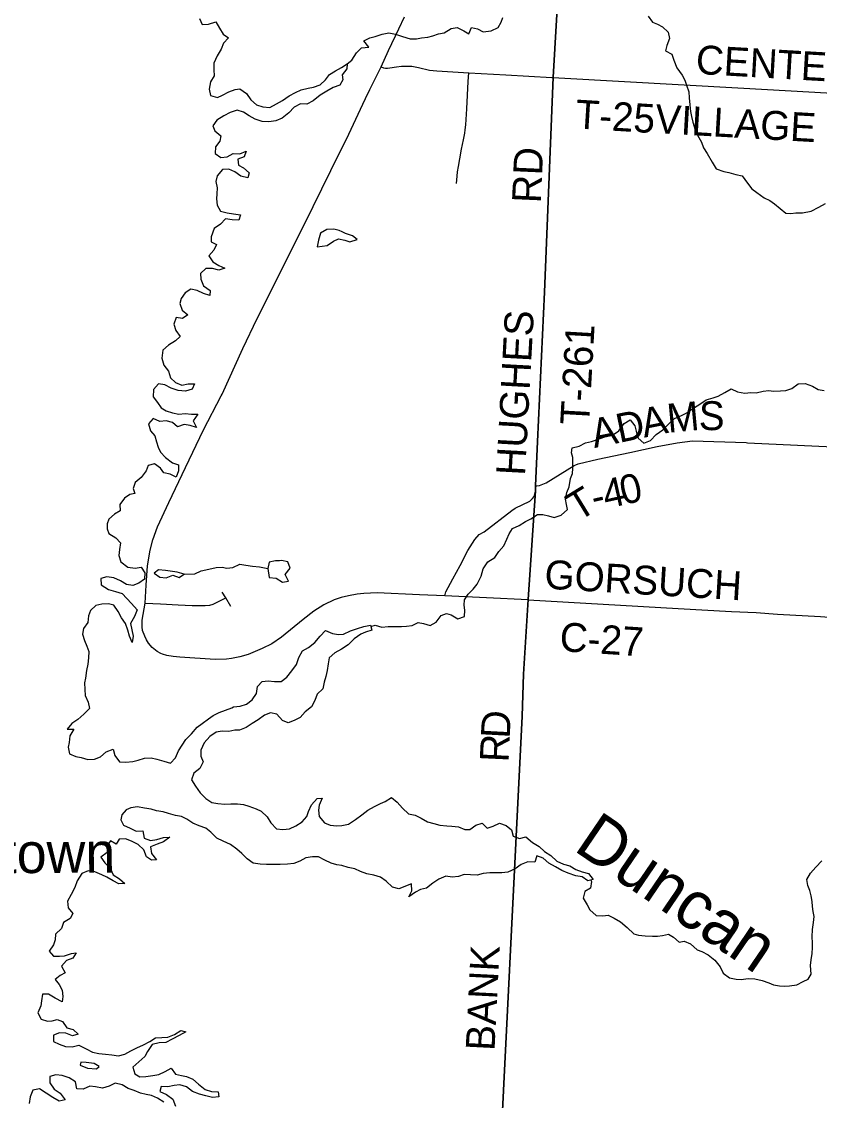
# Model space of a CAD drawing. Extents: x 114843 to 284848, y 317643 to 566895.
# Drawn here: x 240791 to 249076, y 451370 to 462573 of the extents above; entities that cross this region are included whole.
import ezdxf

# ---------------------------------------------------------------- set-up
doc = ezdxf.new("R2010")
doc.units = 0
for name, color, linetype in [('GM_X_County_Road', 7, 'Continuous'), ('GM_X_County_Road_Text', 7, 'Continuous'), ('GM_X_Major_Lake', 7, 'Continuous'), ('GM_X_Minor_Lake', 7, 'Continuous'), ('GM_X_Minor_River', 7, 'Continuous'), ('GM_X_Minor_River_Text', 7, 'Continuous'), ('GM_X_Township', 7, 'Continuous'), ('GM_X_Township_Road', 7, 'Continuous'), ('GM_X_Township_Road_Text', 7, 'Continuous'), ('GM_X_Unincorporated_Text', 7, 'Continuous')]:
    doc.layers.add(name, color=color, linetype=linetype)

msp = doc.modelspace()

# ---------------------------------------------------------------- linework, layer by layer
at = {"layer": 'GM_X_County_Road'}
for points in [[(244362, 461774), (244408, 461868), (244525, 462104), (244601, 462272), (244707, 462498), (244767, 462621)], [(242863, 458687), (242873, 458705), (243088, 459179), (243237, 459491), (243726, 460462), (244003, 461027), (244188, 461404), (244334, 461717), (244362, 461774)], [(242075, 456535), (242086, 456720), (242099, 456921), (242127, 457085), (242155, 457190), (242202, 457328), (242319, 457579), (242494, 457942), (242680, 458335), (242863, 458687)], [(246052, 456570), (245188, 456610), (244922, 456622), (244482, 456641), (244346, 456634), (244276, 456626), (244187, 456611), (244110, 456592), (244036, 456567), (243928, 456517), (243827, 456451), (243716, 456363), (243491, 456182), (243388, 456112), (243291, 456062), (243143, 456001), (243058, 455978), (242970, 455961), (242918, 455954), (242801, 455949), (242436, 455972), (242364, 455980), (242299, 455989), (242256, 456003), (242236, 456012), (242198, 456032), (242146, 456073), (242109, 456117), (242087, 456153), (242070, 456191), (242047, 456251), (242043, 456288), (242044, 456357), (242075, 456535)], [(245661, 448706), (245732, 450153), (245989, 455358), (246003, 455793), (246052, 456570)], [(246052, 456570), (247610, 456477), (248164, 456449), (248419, 456437), (248640, 456420), (249088, 456395), (249179, 456388), (249391, 456372), (249579, 456361), (249772, 456352), (249869, 456345), (250600, 456306)]]:
    msp.add_lwpolyline(points, dxfattribs=at)
at = {"layer": 'GM_X_Major_Lake'}
for points in [[(242639, 462606), (242665, 462544), (242733, 462546), (242809, 462570), (242845, 462506), (242885, 462444), (242941, 462406), (242889, 462350), (242865, 462286), (242823, 462219), (242789, 462143), (242789, 462073), (242791, 462011), (242754, 461947), (242738, 461872), (242754, 461804), (242824, 461786), (242876, 461809), (242942, 461843), (243008, 461869), (243058, 461875), (243126, 461827), (243170, 461761), (243232, 461709), (243296, 461687), (243370, 461681), (243438, 461719), (243502, 461755), (243568, 461801), (243634, 461838), (243696, 461864), (243766, 461882), (243822, 461892), (243890, 461918), (243948, 461968), (243988, 462023), (244052, 462061), (244114, 462095), (244173, 462133), (244170, 462083), (244120, 462019), (244128, 461967), (244096, 461914), (244028, 461890), (243960, 461852), (243890, 461810), (243820, 461750), (243754, 461716), (243686, 461719)], [(243686, 461719), (243622, 461683), (243566, 461625), (243498, 461569), (243430, 461543), (243358, 461533), (243290, 461536), (243216, 461560), (243154, 461596), (243094, 461632), (243028, 461652), (242958, 461630), (242890, 461594), (242820, 461548), (242778, 461490), (242798, 461440), (242860, 461388), (242848, 461333), (242803, 461273), (242801, 461205), (242859, 461163), (242925, 461169), (242989, 461205), (243057, 461199), (243123, 461226), (243101, 461169), (243035, 461143), (243043, 461081), (243095, 461055), (243155, 461001), (243141, 460951), (243069, 460969), (243007, 461013), (242943, 461039), (242877, 461037), (242823, 460971), (242809, 460914), (242821, 460846), (242819, 460786), (242815, 460732), (242823, 460668), (242857, 460606), (242925, 460586), (242992, 460576), (243064, 460566), (243046, 460512), (242978, 460516), (242910, 460524), (242856, 460469), (242792, 460423), (242758, 460337), (242758, 460285), (242816, 460259), (242786, 460201), (242734, 460141), (242776, 460080), (242838, 460042), (242900, 460014), (242840, 459992), (242772, 460010), (242704, 460010), (242650, 459958), (242652, 459900), (242681, 459828), (242749, 459780), (242747, 459730), (242679, 459750), (242615, 459782), (242547, 459795), (242491, 459757), (242449, 459697), (242435, 459645), (242459, 459577), (242517, 459527), (242463, 459489), (242395, 459499), (242373, 459430), (242393, 459364), (242439, 459302), (242389, 459258), (242317, 459214), (242259, 459160), (242246, 459077), (242268, 459007), (242318, 458943), (242336, 458875), (242390, 458827), (242456, 458799), (242522, 458813), (242586, 458813), (242564, 458757), (242492, 458737), (242416, 458741), (242346, 458765), (242278, 458801), (242212, 458811), (242162, 458752), (242158, 458676), (242202, 458618), (242242, 458562), (242294, 458532)], [(242294, 458532), (242358, 458512), (242424, 458496), (242488, 458502), (242554, 458498), (242622, 458497), (242572, 458426), (242607, 458358), (242541, 458380), (242479, 458388), (242411, 458364), (242357, 458410), (242292, 458426), (242226, 458422), (242158, 458452), (242108, 458396), (242129, 458325), (242173, 458271), (242191, 458209), (242209, 458153), (242235, 458101), (242287, 458045), (242357, 457991), (242421, 457969), (242419, 457909), (242397, 457843), (242335, 457875), (242267, 457887), (242233, 457937), (242171, 457981), (242105, 457965), (242085, 457908), (242033, 457838), (241969, 457788), (241951, 457724), (241966, 457672), (241916, 457664), (241858, 457623), (241812, 457559), (241814, 457493), (241756, 457457), (241698, 457407), (241678, 457357), (241678, 457306), (241698, 457256), (241768, 457214), (241818, 457162), (241808, 457090), (241802, 457030), (241822, 456964), (241895, 456906), (241969, 456898), (242033, 456906), (242071, 456850), (242067, 456784), (242009, 456742), (241945, 456719), (241881, 456727), (241817, 456765), (241749, 456797), (241675, 456807), (241613, 456789), (241619, 456725), (241693, 456675), (241765, 456655), (241835, 456635), (241883, 456583), (241933, 456529), (241991, 456465), (241965, 456397), (241923, 456324), (241948, 456192), (241938, 456126), (241910, 456192), (241896, 456254), (241869, 456324), (241827, 456380), (241795, 456449), (241749, 456513), (241693, 456527), (241625, 456525), (241563, 456508), (241507, 456456), (241487, 456404), (241479, 456332), (241433, 456272), (241422, 456211), (241446, 456145), (241468, 456089), (241488, 456031), (241486, 455967), (241478, 455899), (241464, 455835), (241456, 455756), (241444, 455706), (241448, 455638), (241450, 455576), (241481, 455506), (241497, 455440), (241439, 455380), (241375, 455327)], [(242975, 455446), (242993, 455456), (243061, 455466), (243125, 455486), (243187, 455530), (243231, 455597), (243240, 455667), (243288, 455721), (243350, 455729), (243418, 455719), (243486, 455719), (243546, 455765), (243596, 455830), (243646, 455898), (243670, 455970), (243708, 456038), (243772, 456072), (243836, 456127), (243892, 456191), (243948, 456249), (244018, 456219), (244082, 456209), (244134, 456213), (244208, 456246), (244278, 456270), (244346, 456292), (244414, 456304), (244428, 456252), (244364, 456232), (244314, 456212), (244246, 456165), (244182, 456101), (244112, 456055), (244044, 456017), (243986, 455967), (243974, 455904), (243966, 455836), (243950, 455772), (243932, 455712), (243921, 455644), (243859, 455589), (243835, 455523), (243801, 455459), (243737, 455407), (243683, 455345), (243621, 455317), (243561, 455290), (243499, 455316), (243443, 455380), (243375, 455396), (243313, 455372), (243249, 455322), (243187, 455284), (243123, 455242), (243055, 455215), (243005, 455215), (242943, 455201), (242875, 455205), (242811, 455193), (242745, 455151), (242687, 455085), (242653, 455006), (242653, 454944), (242678, 454886), (242642, 454816), (242580, 454770), (242556, 454700), (242598, 454633), (242644, 454563), (242706, 454505), (242766, 454465), (242830, 454453), (242900, 454447), (242964, 454450), (243034, 454450), (243096, 454442), (243150, 454426), (243226, 454398), (243280, 454374), (243340, 454314), (243379, 454252), (243439, 454192), (243505, 454182), (243573, 454192), (243639, 454222), (243703, 454264), (243754, 454320), (243770, 454372), (243802, 454441), (243860, 454505), (243912, 454509), (243880, 454437), (243874, 454385), (243880, 454319), (243935, 454254), (243997, 454228), (244065, 454223), (244115, 454225), (244185, 454239), (244259, 454287), (244325, 454337)], [(241375, 455327), (241313, 455285), (241265, 455225), (241335, 455227), (241291, 455155), (241285, 455087), (241275, 455037), (241287, 454968), (241353, 454940), (241409, 454930), (241479, 454909), (241549, 454915), (241611, 454937), (241671, 454991), (241743, 455017), (241759, 454951), (241807, 454885), (241875, 454883), (241945, 454889), (242001, 454903), (242069, 454925), (242137, 454929), (242197, 454914), (242267, 454892), (242338, 454874), (242389, 454928), (242421, 455000), (242459, 455058), (242495, 455118), (242555, 455177), (242615, 455245), (242665, 455283), (242731, 455333), (242781, 455367), (242843, 455398), (242907, 455422), (242975, 455446)], [(244325, 454337), (244388, 454383), (244456, 454424), (244518, 454454), (244568, 454474), (244634, 454516), (244692, 454466), (244748, 454404), (244809, 454346), (244879, 454332), (244939, 454300), (245005, 454264), (245071, 454246), (245135, 454228), (245207, 454220), (245259, 454218), (245327, 454212), (245393, 454184), (245445, 454184), (245507, 454229), (245573, 454249), (245625, 454197), (245689, 454219), (245753, 454251), (245823, 454225), (245879, 454181), (245895, 454115), (245961, 454091), (246027, 454107), (246095, 454049), (246167, 454007), (246223, 453955), (246287, 453913), (246349, 453855), (246417, 453823), (246483, 453805), (246548, 453767), (246614, 453745), (246678, 453725), (246728, 453665), (246672, 453651), (246612, 453691), (246546, 453703), (246468, 453729), (246402, 453757), (246335, 453797), (246267, 453835), (246209, 453887), (246141, 453911), (246121, 453843), (246047, 453848), (245979, 453820), (245917, 453774), (245842, 453740), (245778, 453732), (245718, 453734), (245653, 453734), (245584, 453726), (245522, 453711), (245452, 453713), (245388, 453717), (245328, 453697), (245264, 453687), (245196, 453699), (245124, 453667), (245060, 453627), (244996, 453574), (244932, 453562), (244880, 453534), (244814, 453486), (244844, 453548), (244840, 453620), (244708, 453568), (244644, 453584), (244578, 453648), (244517, 453688), (244449, 453708), (244375, 453724), (244309, 453746), (244251, 453774), (244181, 453788), (244117, 453810), (244065, 453816), (244005, 453834), (243941, 453866), (243875, 453898), (243811, 453901), (243743, 453891), (243679, 453853), (243617, 453829), (243553, 453823), (243477, 453819), (243405, 453821), (243333, 453819), (243267, 453822), (243197, 453834), (243135, 453878), (243079, 453936), (243027, 453981), (242959, 454029), (242883, 454063)], [(242883, 454063), (242817, 454092), (242757, 454157), (242705, 454197), (242636, 454221), (242568, 454248), (242506, 454291), (242452, 454318), (242388, 454330), (242316, 454350), (242260, 454368), (242192, 454378), (242138, 454394), (242066, 454404), (241994, 454418), (241926, 454410), (241876, 454388), (241832, 454336), (241822, 454284), (241850, 454227), (241918, 454199), (241980, 454167), (242051, 454168), (242063, 454095), (242131, 454069), (242195, 454080), (242265, 454100), (242329, 454104), (242265, 454054), (242199, 454031), (242131, 454005), (242141, 453935), (242191, 453869), (242139, 453865), (242087, 453901), (242061, 453971), (242001, 454027), (241933, 454061), (241869, 454085), (241805, 454083), (241773, 454031), (241713, 454067), (241677, 454013), (241679, 453945), (241613, 453896), (241655, 453836), (241715, 453774), (241741, 453714), (241809, 453670), (241863, 453622), (241801, 453618), (241741, 453652), (241677, 453690), (241625, 453712), (241553, 453744), (241483, 453756), (241417, 453728), (241367, 453651), (241343, 453581), (241307, 453509), (241267, 453441), (241274, 453369), (241322, 453311), (241294, 453258), (241226, 453218), (241206, 453154), (241144, 453098), (241140, 453038), (241122, 452987), (241076, 452919), (241122, 452867), (241186, 452867), (241236, 452873), (241308, 452896), (241358, 452904), (241324, 452849), (241258, 452823), (241204, 452765), (241245, 452695), (241193, 452667), (241139, 452625), (241181, 452573), (241211, 452514), (241221, 452448), (241211, 452394), (241139, 452432), (241071, 452472), (241007, 452472), (240999, 452404), (240991, 452352), (240961, 452280), (240995, 452215), (241059, 452192), (241109, 452196), (241161, 452212), (241215, 452190), (241261, 452124), (241327, 452108), (241379, 452058), (241321, 452040), (241251, 452070)], [(241251, 452070), (241185, 452073), (241123, 452047), (241122, 451981), (241182, 451953), (241248, 451929), (241316, 451925), (241386, 451945), (241460, 451905), (241526, 451871), (241594, 451857), (241662, 451850), (241728, 451842), (241798, 451834), (241862, 451850), (241926, 451884), (241988, 451916), (242058, 451948), (242122, 451981), (242182, 452021), (242246, 452023), (242308, 452027), (242378, 452055), (242443, 452097), (242496, 452081), (242426, 452043), (242356, 452007), (242288, 451971), (242220, 451967), (242146, 451950), (242100, 451878), (242070, 451826), (242010, 451772), (241946, 451716), (241966, 451646), (242018, 451616), (242082, 451618), (242154, 451628), (242216, 451638), (242282, 451672), (242346, 451706), (242388, 451642), (242452, 451630), (242504, 451620), (242568, 451590), (242628, 451538), (242698, 451482), (242762, 451462), (242832, 451458), (242839, 451408), (242775, 451402), (242706, 451418), (242638, 451436), (242566, 451462), (242504, 451512), (242436, 451532), (242374, 451524), (242308, 451510), (242240, 451514), (242228, 451463), (242296, 451433), (242361, 451383), (242389, 451311)], [(241598, 451723), (241546, 451755), (241460, 451765), (241406, 451767), (241400, 451735)], [(241400, 451735), (241476, 451705), (241570, 451699), (241598, 451723)], [(242269, 451353), (242202, 451395), (242140, 451421), (242086, 451433), (242026, 451445), (241960, 451473), (241898, 451495), (241834, 451533), (241764, 451549), (241700, 451519), (241632, 451497), (241560, 451511), (241498, 451519), (241430, 451486), (241366, 451490), (241350, 451562), (241286, 451606), (241214, 451630), (241148, 451636), (241084, 451620), (241086, 451552), (241128, 451486), (241190, 451446), (241242, 451376), (241180, 451364), (241114, 451402), (241046, 451444), (240976, 451490), (240908, 451478), (240880, 451409), (240868, 451339)]]:
    msp.add_lwpolyline(points, dxfattribs=at)
at = {"layer": 'GM_X_Minor_Lake'}
for points in [[(244120, 460390), (244090, 460405), (244032, 460416), (243960, 460413), (243894, 460376), (243875, 460302), (243860, 460234)], [(243860, 460234), (243964, 460249), (244031, 460294), (244083, 460318), (244149, 460305), (244199, 460285), (244277, 460310), (244227, 460350), (244156, 460373), (244120, 460390)], [(243470, 456975), (243427, 456975), (243362, 456958), (243348, 456894), (243363, 456802)], [(243363, 456802), (243434, 456795), (243500, 456751), (243564, 456762), (243527, 456832), (243580, 456896), (243556, 456962), (243489, 456976), (243470, 456975)], [(242440, 456810), (242479, 456836), (242407, 456857), (242335, 456866), (242285, 456872), (242213, 456879), (242169, 456845)], [(242169, 456845), (242227, 456803), (242292, 456798), (242361, 456825), (242427, 456801), (242440, 456810)]]:
    msp.add_lwpolyline(points, dxfattribs=at)
at = {"layer": 'GM_X_Minor_River'}
for points in [[(244173, 462133), (244222, 462174), (244269, 462247), (244322, 462300), (244396, 462308), (244344, 462372), (244407, 462403), (244463, 462417), (244537, 462442), (244605, 462457), (244675, 462442), (244745, 462417), (244825, 462393), (244891, 462394), (244943, 462405), (245009, 462412), (245063, 462424), (245121, 462447), (245181, 462458), (245252, 462500), (245314, 462511), (245384, 462476), (245435, 462446), (245462, 462511), (245524, 462497), (245586, 462466), (245668, 462477), (245740, 462512), (245771, 462566), (245789, 462617)], [(247297, 462630), (247343, 462566), (247395, 462545), (247448, 462517), (247506, 462462), (247521, 462396), (247492, 462325), (247479, 462271), (247545, 462234), (247564, 462174), (247595, 462094), (247650, 462016), (247680, 461964), (247697, 461912), (247720, 461843), (247724, 461780), (247731, 461708), (247738, 461638), (247748, 461586), (247763, 461530), (247784, 461458), (247809, 461393), (247851, 461321), (247874, 461261), (247909, 461203), (247964, 461114), (248005, 461044), (248083, 461015), (248135, 461005), (248209, 460984), (248275, 460973), (248328, 460897), (248373, 460838), (248425, 460798), (248504, 460743), (248560, 460715), (248611, 460682), (248669, 460632), (248726, 460583), (248778, 460580), (248832, 460586), (248902, 460587), (248992, 460606), (249071, 460645), (249141, 460684)], [(244418, 456290), (244463, 456305), (244531, 456284), (244597, 456290), (244665, 456293), (244735, 456290), (244787, 456295), (244847, 456303), (244909, 456334), (244965, 456321), (245035, 456303), (245097, 456338), (245148, 456407), (245202, 456428), (245252, 456414), (245320, 456371), (245390, 456396), (245395, 456460), (245387, 456512), (245392, 456570), (245427, 456627), (245479, 456679), (245522, 456732), (245563, 456815), (245586, 456891), (245634, 456962), (245707, 457009), (245748, 457069), (245798, 457130), (245831, 457200), (245856, 457253), (245890, 457309), (245959, 457340), (246023, 457381), (246078, 457410), (246148, 457455), (246204, 457453), (246262, 457440), (246320, 457422), (246394, 457447), (246459, 457508), (246449, 457560), (246438, 457614), (246453, 457683), (246477, 457743), (246492, 457829), (246511, 457882), (246516, 457934), (246514, 457992), (246515, 458046), (246503, 458096), (246508, 458146), (246580, 458163), (246647, 458198), (246709, 458213), (246773, 458235), (246847, 458262), (246928, 458279), (246994, 458324), (247047, 458401), (247111, 458436), (247159, 458374), (247174, 458320), (247195, 458246), (247253, 458197), (247323, 458222), (247382, 458284), (247450, 458335), (247501, 458386), (247572, 458453), (247644, 458484), (247698, 458511), (247751, 458547), (247833, 458602), (247900, 458647), (247972, 458666), (248026, 458685), (248095, 458721), (248159, 458758), (248227, 458729), (248303, 458716), (248363, 458720), (248421, 458719), (248493, 458734), (248551, 458741), (248601, 458737), (248671, 458738), (248727, 458743), (248789, 458763), (248854, 458810), (248928, 458815), (249003, 458786), (249063, 458754), (249125, 458741)], [(242479, 456836), (242591, 456839), (242655, 456868), (242734, 456887), (242812, 456904), (242874, 456909), (242924, 456899), (242984, 456904), (243056, 456939), (243120, 456929), (243190, 456918), (243260, 456911), (243348, 456894)], [(246703, 453659), (246708, 453642), (246700, 453573), (246639, 453539), (246622, 453472), (246664, 453401), (246693, 453349), (246758, 453291), (246828, 453288), (246882, 453295), (246944, 453263), (247012, 453226), (247081, 453167), (247148, 453101), (247198, 453088), (247268, 453081), (247342, 453077), (247394, 453076), (247446, 453083), (247508, 453097), (247562, 453064), (247619, 453014), (247671, 453023), (247739, 452996), (247806, 452934), (247856, 452915), (247922, 452882), (247991, 452828), (248044, 452757), (248075, 452691), (248141, 452643), (248213, 452628), (248265, 452627), (248337, 452638), (248405, 452634), (248481, 452615), (248550, 452592), (248600, 452572), (248662, 452561), (248712, 452558), (248764, 452560), (248840, 452571), (248909, 452606), (248961, 452629), (248991, 452683), (248982, 452771), (248989, 452829), (249002, 452896), (249005, 452958), (249005, 453008), (249000, 453070), (249005, 453144), (249014, 453219), (249020, 453279), (249013, 453331), (249005, 453385), (249000, 453435), (248991, 453495), (248977, 453549), (248956, 453601), (248947, 453663), (248985, 453729), (249038, 453792), (249101, 453859)]]:
    msp.add_lwpolyline(points, dxfattribs=at)
at = {"layer": 'GM_X_Township'}
for points in [[(228383, 476866), (229996, 476778), (230070, 476775), (231019, 476722), (232413, 476644), (232611, 476633), (233004, 476610), (233276, 476593), (233399, 476583), (233679, 476569), (235207, 476484), (241664, 476078), (247114, 475705), (246747, 469460), (246313, 461995), (246222, 459764), (246147, 458213), (246129, 457753), (246127, 457699), (246051, 456573), (246002, 455796), (245988, 455361), (245731, 450156)], [(249348, 447987), (245634, 448192), (245731, 450156), (245988, 455361), (246002, 455796), (246051, 456573), (246127, 457699), (246129, 457753), (246147, 458213), (246222, 459764), (246313, 461995), (246747, 469460), (247114, 475705), (254479, 475239)]]:
    msp.add_lwpolyline(points, dxfattribs=at)
at = {"layer": 'GM_X_Township_Road'}
for points in [[(244525, 462104), (244548, 462092), (244571, 462088), (244590, 462088), (244615, 462092), (244685, 462105), (244737, 462111), (244806, 462111), (244844, 462109), (244912, 462096), (245027, 462068), (245102, 462061), (245436, 462040), (245820, 462021), (246299, 461993)], [(245309, 460892), (245314, 460969), (245317, 461012), (245327, 461070), (245342, 461149), (245361, 461247), (245380, 461345), (245393, 461414), (245399, 461449), (245404, 461500), (245414, 461667), (245430, 461952), (245436, 462040)], [(246299, 461993), (246314, 461992), (246370, 461989), (248293, 461883), (250071, 461781)], [(246130, 457750), (246148, 458210), (246223, 459762)], [(246547, 457970), (246571, 457980), (246774, 458030), (247109, 458100), (247392, 458160), (247598, 458200), (247758, 458218), (248315, 458201), (248330, 458200)], [(248330, 458200), (249737, 458133), (250380, 458102), (250739, 458084), (250863, 458084)], [(246140, 457751), (246170, 457756), (246239, 457785), (246528, 457963), (246547, 457970)], [(245188, 456610), (245195, 456652), (245268, 456786), (245345, 456925), (245426, 457081), (245497, 457194), (245544, 457246), (245594, 457276), (245881, 457496), (245918, 457519), (246069, 457593), (246098, 457620), (246115, 457643), (246128, 457696), (246129, 457707)], [(246129, 457707), (246130, 457750), (246140, 457751)], [(242963, 456499), (242911, 456589), (242875, 456647)], [(242075, 456535), (242234, 456526), (242417, 456518), (242564, 456510), (242699, 456510), (242747, 456514), (242779, 456522), (242911, 456589)]]:
    msp.add_lwpolyline(points, dxfattribs=at)

# ---------------------------------------------------------------- texts
at = {"layer": 'GM_X_County_Road_Text'}
for s, rotation, p in [('GORSUCH', 356.5528, (246215, 456686)), ('C-27', 356.3051, (246372, 456037)), ('D', 86.9636, (245859, 455124)), ('R', 87.2876, (245848, 454878)), ('BANK', 87.1449, (245702, 451881))]:
    msp.add_text(s, height=300, rotation=rotation, dxfattribs=at).set_placement(p)
at = {"layer": 'GM_X_Minor_River_Text'}
msp.add_text('Duncan', height=500, rotation=325.7439, dxfattribs=at).set_placement((246511, 453974))
at = {"layer": 'GM_X_Township_Road_Text'}
for s, rotation, p in [('CENTER', 356.707, (247787, 462031)), ('T-25', 356.5312, (246537, 461464)), ('VILLAGE RD', 356.7388, (247364, 461416)), ('RD', 87.4543, (246183, 460684)), ('HUGHES', 86.8628, (246018, 457854)), ('T-261', 86.7691, (246683, 458378)), ('A', 11.4518, (247256, 458252)), ('M', 5.2935, (247506, 458303)), ('S', 359.1111, (247822, 458333)), ('A', 11.719, (246739, 458144)), ('D', 11.7204, (246998, 458198)), ('0', 12.7421, (247040, 457552)), ('4', 12.6516, (246860, 457512)), ('T', 31.5409, (246572, 457377)), ('-', 12.6662, (246739, 457485))]:
    msp.add_text(s, height=300, rotation=rotation, dxfattribs=at).set_placement(p)
at = {"layer": 'GM_X_Unincorporated_Text'}
msp.add_text('Mackstown', height=417, rotation=0.4152, dxfattribs=at).set_placement((238976, 453717))

doc.saveas('drawing.dxf')
